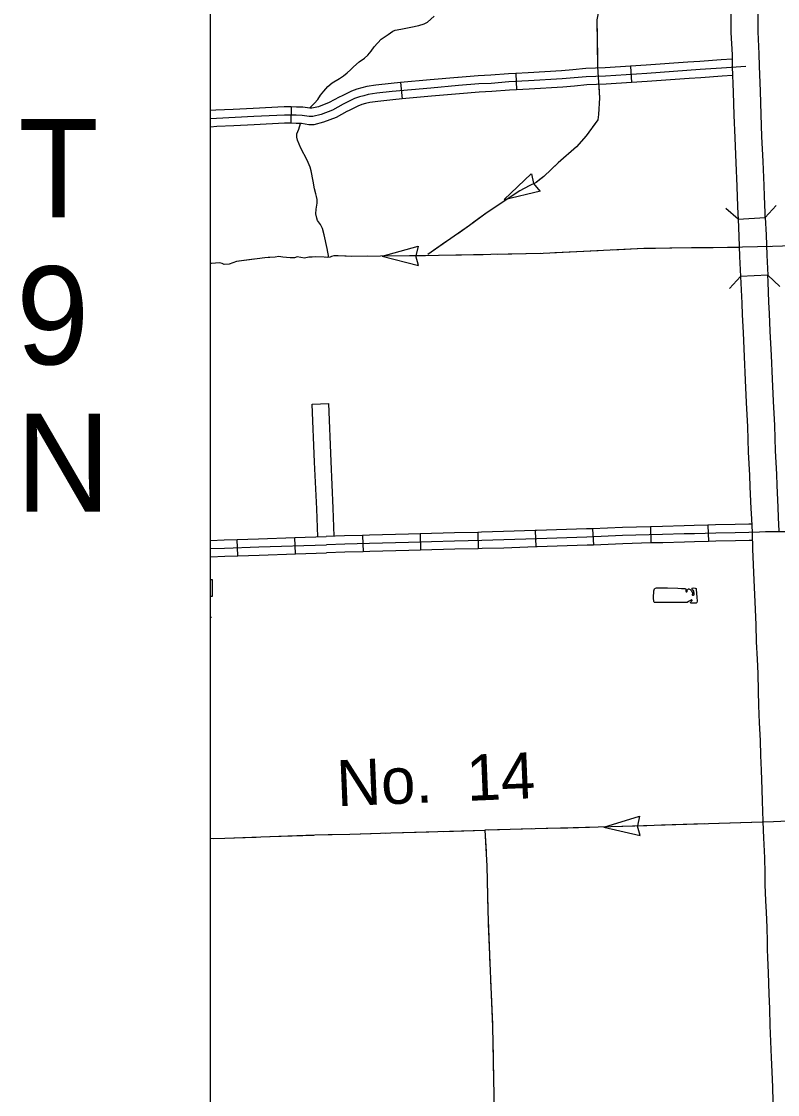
# Model space of a CAD drawing. Extents: x -117616 to 64730, y 54117 to 789866.
# Drawn here: x 62312.7 to 62451.4, y 54836.1 to 55033 of the extents above; entities that cross this region are included whole.
import ezdxf

# ---------------------------------------------------------------- set-up
doc = ezdxf.new("R2010")
doc.units = 0
for name, color, linetype in [('10', 7, 'Continuous'), ('32', 7, 'Continuous'), ('35', 7, 'Continuous'), ('37', 7, 'Continuous'), ('43', 7, 'Continuous'), ('45', 7, 'Continuous'), ('46', 7, 'Continuous'), ('57', 7, 'Continuous'), ('Default', 7, 'Continuous'), ('R_No Plot', 7, 'Continuous')]:
    doc.layers.add(name, color=color, linetype=linetype)

msp = doc.modelspace()

# ---------------------------------------------------------------- linework, layer by layer
at = {"layer": '10'}
for p, q in [((62444.18, 54996.68), (62449.17, 54996.97)), ((62449.63, 54986.39), (62444.64, 54986.16))]:
    msp.add_line(p, q, dxfattribs=at)
for points in [[(62444.23, 55046.37), (62443.89, 55044.71), (62443.44, 55042.37), (62443.12, 55039.56), (62442.84, 55035.45), (62442.87, 55033.31), (62442.86, 55030.92), (62443.07, 55026.85), (62443.12, 55024.64)], [(62448.12, 55024.76), (62448.06, 55027.03), (62447.86, 55031.04), (62447.87, 55033.33), (62447.84, 55035.32), (62448.1, 55039.1), (62448.39, 55041.61), (62448.8, 55043.74), (62449.28, 55046.24), (62444.23, 55046.37)], [(62443.12, 55024.64), (62443.29, 55019.98), (62443.4, 55015.74), (62443.57, 55011.62), (62443.79, 55007.04), (62443.94, 55002.72), (62444, 55000.71), (62444.13, 54997.6), (62444.18, 54996.68)], [(62449.17, 54996.97), (62449.13, 54997.84), (62449, 55000.89), (62448.94, 55002.89), (62448.78, 55007.24), (62448.57, 55011.84), (62448.4, 55015.91), (62448.29, 55020.14), (62448.12, 55024.76)], [(62449.17, 54996.97), (62449.34, 54993.8), (62449.47, 54990.07), (62449.63, 54986.39)], [(62444.18, 54996.68), (62444.34, 54993.58), (62444.47, 54989.87), (62444.64, 54986.16)], [(62444.64, 54986.16), (62444.69, 54984.95), (62444.85, 54981.26), (62444.95, 54979.13), (62445.1, 54975.9), (62445.31, 54971.46), (62445.49, 54967.16), (62445.65, 54963.06), (62445.9, 54958.6), (62446.06, 54953.97), (62446.27, 54949.71), (62446.34, 54947.62), (62446.53, 54943.62), (62446.63, 54941.72), (62446.74, 54939.22)], [(62451.74, 54939.44), (62451.62, 54941.97), (62451.52, 54943.87), (62451.34, 54947.82), (62451.27, 54949.92), (62451.06, 54954.18), (62450.9, 54958.83), (62450.65, 54963.29), (62450.49, 54967.37), (62450.3, 54971.68), (62450.09, 54976.14), (62449.94, 54979.36), (62449.85, 54981.48), (62449.68, 54985.17), (62449.63, 54986.39)], [(62446.74, 54939.22), (62446.83, 54936.13), (62447.1, 54930.45), (62447.27, 54926.49), (62447.44, 54922.27), (62447.53, 54919.15), (62447.71, 54915.98), (62447.8, 54913.32), (62447.88, 54910.1), (62447.93, 54907.45), (62448.08, 54904.29), (62448.21, 54901.08), (62448.29, 54898.32), (62448.43, 54895.63), (62448.53, 54892.08), (62448.59, 54889.93), (62448.7, 54886.29), (62448.79, 54884.6), (62448.85, 54883.22), (62449, 54879.52), (62449.06, 54876.73), (62449.09, 54874.66), (62449.22, 54871.65), (62449.33, 54869.57), (62449.43, 54866.79), (62449.5, 54864.2), (62449.52, 54862.7)], [(62449.52, 54862.7), (62449.57, 54861.27), (62449.71, 54858.44), (62449.84, 54854.59), (62449.92, 54851.84), (62450.03, 54848.78), (62450.28, 54842.91), (62450.39, 54840.27), (62450.42, 54838.88), (62450.5, 54837.49), (62450.58, 54834.82), (62450.72, 54832.66)]]:
    msp.add_lwpolyline(points, dxfattribs=at)
at = {"layer": '32'}
for p, q in [((62417.51, 54939.91), (62417.64, 54936.91)), ((62428.09, 54940.28), (62428.17, 54937.29)), ((62438.63, 54940.57), (62438.74, 54937.57)), ((62352.43, 54934.95), (62352.33, 54937.94)), ((62362.98, 54935.29), (62362.89, 54938.29)), ((62375.31, 54938.68), (62375.39, 54935.68)), ((62385.86, 54938.95), (62385.96, 54935.95)), ((62396.43, 54939.24), (62396.49, 54936.24)), ((62406.97, 54939.57), (62407.07, 54936.57))]:
    msp.add_line(p, q, dxfattribs=at)
for points in [[(62417.51, 54939.91), (62416.41, 54939.86), (62407.24, 54939.58), (62406.97, 54939.57)], [(62428.09, 54940.28), (62422.96, 54940.15), (62417.51, 54939.91)], [(62438.63, 54940.57), (62436.12, 54940.48), (62434.27, 54940.46), (62430.29, 54940.34), (62428.09, 54940.28)], [(62446.67, 54940.76), (62446.15, 54940.74), (62443.63, 54940.68), (62440.04, 54940.62), (62438.63, 54940.57)], [(62555.49, 54941.01), (62545.7, 54940.74), (62536.96, 54940.59), (62531.01, 54940.5), (62523.69, 54940.39), (62515.27, 54940.27), (62507.11, 54940.27), (62498.61, 54940.11), (62489.91, 54940.01), (62481.51, 54939.88), (62473.26, 54939.81), (62469.25, 54939.67), (62460.51, 54939.49), (62453.72, 54939.36), (62449.24, 54939.33)], [(62347.42, 54937.76), (62349.92, 54937.86), (62352.33, 54937.94)], [(62352.33, 54937.94), (62356.23, 54938.07), (62362.89, 54938.29)], [(62362.89, 54938.29), (62368.62, 54938.47)], [(62375.31, 54938.68), (62371.99, 54938.6), (62368.62, 54938.47)], [(62449.24, 54939.33), (62448.13, 54939.29), (62446.18, 54939.24), (62443.67, 54939.18), (62440.08, 54939.12), (62436.16, 54938.98), (62434.3, 54938.96), (62430.33, 54938.84), (62423.01, 54938.65), (62416.47, 54938.36), (62407.29, 54938.08), (62401.19, 54937.87), (62397.19, 54937.75), (62392.18, 54937.65), (62383.75, 54937.38), (62376.6, 54937.21), (62372.04, 54937.1), (62368.67, 54936.98)], [(62385.86, 54938.95), (62383.71, 54938.88), (62376.56, 54938.71), (62375.31, 54938.68)], [(62396.43, 54939.24), (62392.14, 54939.15), (62385.86, 54938.95)], [(62406.97, 54939.57), (62401.15, 54939.37), (62397.15, 54939.25), (62396.43, 54939.24)], [(62347.42, 54936.26), (62349.98, 54936.37), (62356.28, 54936.57), (62368.67, 54936.98)], [(62385.96, 54935.95), (62383.79, 54935.89), (62376.63, 54935.71), (62375.39, 54935.68)], [(62396.49, 54936.24), (62392.22, 54936.15), (62385.96, 54935.95)], [(62407.07, 54936.57), (62401.24, 54936.37), (62397.23, 54936.26), (62396.49, 54936.24)], [(62417.64, 54936.91), (62416.53, 54936.86), (62407.34, 54936.58), (62407.07, 54936.57)], [(62428.17, 54937.29), (62423.06, 54937.15), (62417.64, 54936.91)], [(62438.74, 54937.57), (62436.2, 54937.48), (62434.33, 54937.46), (62430.37, 54937.34), (62428.17, 54937.29)], [(62446.78, 54937.76), (62446.21, 54937.75), (62443.7, 54937.68), (62440.12, 54937.62), (62438.74, 54937.57)], [(62347.42, 54934.75), (62350.04, 54934.87), (62352.43, 54934.95)], [(62352.43, 54934.95), (62356.33, 54935.07), (62362.98, 54935.29)], [(62362.98, 54935.29), (62368.72, 54935.48)], [(62375.39, 54935.68), (62372.08, 54935.6), (62368.72, 54935.48)]]:
    msp.add_lwpolyline(points, dxfattribs=at)
at = {"layer": '35'}
for points in [[(62365.59, 55017.03), (62366.52, 55017.99), (62367.11, 55018.63), (62367.59, 55019.45), (62368.18, 55020.18), (62368.94, 55021.05), (62369.75, 55021.7), (62371.07, 55022.48), (62371.83, 55022.96), (62372.47, 55023.55), (62373.09, 55024.05), (62373.62, 55024.64), (62374.69, 55025.57), (62375.67, 55026.22), (62376.29, 55026.78), (62376.91, 55027.48), (62377.44, 55028.3), (62378.73, 55029.7), (62380.02, 55030.57), (62380.84, 55031.19), (62381.29, 55031.33), (62382.32, 55031.55), (62384.15, 55031.89), (62385.63, 55032.2), (62386.59, 55032.54), (62387.21, 55032.85), (62388.44, 55033.94)], [(62369.13, 54989.68), (62368.83, 54991.28), (62368.26, 54993.83), (62367.96, 54994.96), (62367.59, 54995.72), (62367.06, 54996.42), (62366.89, 54996.87), (62366.75, 54997.68), (62366.78, 54998.5), (62366.97, 54999.62), (62366.97, 55000.29), (62366.86, 55000.86), (62366.75, 55001.36), (62366.5, 55002.23), (62366.24, 55003.64), (62365.91, 55005.57), (62365.68, 55006.25), (62365.12, 55007.54), (62363.97, 55009.7), (62363.35, 55011.19), (62363.24, 55011.7), (62363.27, 55012.37), (62363.61, 55013.19), (62363.95, 55014.22)], [(62435.59, 54926.85), (62435.48, 54926.76), (62435.11, 54926.54), (62434.86, 54926.38), (62434.36, 54926.35), (62431.77, 54926.4), (62430.02, 54926.38), (62429.39, 54926.35), (62429.06, 54926.37), (62428.84, 54926.37), (62428.77, 54926.45), (62428.76, 54926.57), (62428.69, 54927.21), (62428.76, 54928.49), (62428.84, 54928.89), (62428.93, 54928.97), (62429.06, 54929.02), (62429.24, 54929.09), (62429.54, 54929.09), (62430.08, 54929.09)], [(62430.08, 54929.09), (62431.26, 54929.04), (62433.14, 54929.01), (62433.81, 54928.94), (62434.22, 54928.94), (62434.41, 54928.94), (62434.53, 54928.94), (62434.62, 54928.84), (62434.62, 54928.7), (62434.62, 54928.58), (62434.62, 54928.44), (62434.65, 54928.36), (62434.77, 54928.36), (62434.82, 54928.39), (62434.86, 54928.46), (62434.86, 54928.53), (62434.86, 54928.65), (62434.89, 54928.75), (62435.06, 54928.85), (62435.17, 54928.85), (62435.41, 54928.77), (62435.63, 54928.51), (62435.73, 54928.33), (62435.84, 54928.18), (62435.82, 54927.9)], [(62435.75, 54929), (62435.98, 54929.04), (62436.29, 54929.02), (62436.47, 54928.92), (62436.52, 54928.74), (62436.63, 54927.34), (62436.67, 54926.61), (62436.62, 54926.39), (62436.48, 54926.28), (62436.2, 54926.23), (62435.88, 54926.23), (62435.55, 54926.25), (62435.44, 54926.3), (62435.43, 54926.35), (62435.5, 54926.44), (62435.6, 54926.55), (62435.74, 54926.71), (62435.74, 54926.78), (62435.71, 54926.83), (62435.64, 54926.85), (62435.59, 54926.85)], [(62435.75, 54929), (62435.69, 54928.96), (62435.69, 54928.89), (62435.73, 54928.8), (62435.87, 54928.64), (62435.99, 54928.45), (62436.03, 54928.34), (62436.04, 54928.22), (62436.06, 54928.13), (62436.07, 54928.02), (62436.06, 54927.92), (62436.04, 54927.8), (62436.01, 54927.72), (62435.98, 54927.68), (62435.93, 54927.68), (62435.89, 54927.68), (62435.85, 54927.71), (62435.84, 54927.74), (62435.82, 54927.82), (62435.82, 54927.9)]]:
    msp.add_lwpolyline(points, dxfattribs=at)
at = {"layer": '37'}
for points in [[(62451.17, 54999.22), (62449.17, 54996.97)], [(62444.18, 54996.68), (62441.94, 54998.67)], [(62442.61, 54983.96), (62444.64, 54986.17)], [(62449.63, 54986.39), (62451.84, 54984.36)]]:
    msp.add_lwpolyline(points, dxfattribs=at)
at = {"layer": '43'}
for p, q in [((62401.26, 55000.32), (62406.26, 55005.03)), ((62406.32, 55005.02), (62406.69, 55003.23)), ((62407.91, 55001.84), (62406.7, 55003.21)), ((62401.26, 55000.32), (62407.94, 55001.9)), ((62378.92, 54989.92), (62385.53, 54991.76)), ((62385.53, 54991.76), (62385.08, 54989.99)), ((62378.92, 54989.92), (62385.57, 54988.2)), ((62385.57, 54988.2), (62385.08, 54989.96)), ((62419.55, 54885.17), (62426.12, 54887.16)), ((62426.12, 54887.16), (62425.71, 54885.38)), ((62419.55, 54885.17), (62426.24, 54883.61)), ((62426.24, 54883.61), (62425.71, 54885.36))]:
    msp.add_line(p, q, dxfattribs=at)
for points in [[(62431.16, 55040.24), (62427.33, 55039.1), (62423.42, 55037.8), (62419.97, 55036.2), (62419.09, 55035.65), (62418.63, 55035.06), (62418.29, 55033.25), (62418.41, 55024.66), (62418.79, 55018.94), (62418.58, 55015.87), (62418.46, 55014.9), (62416.31, 55011.99), (62414.54, 55009.97), (62411.18, 55007.03), (62408.53, 55004.54), (62407.15, 55003.44), (62405.85, 55002.79), (62404.15, 55001.88), (62398.15, 54997.89), (62394.95, 54995.54), (62387.25, 54990.19)], [(62418.31, 55031.64), (62418.41, 55024.66), (62418.43, 55024.38)], [(62418.65, 55021.09), (62418.79, 55018.94), (62418.58, 55015.87), (62418.46, 55014.9), (62417.44, 55013.52)], [(62415.83, 55011.44), (62414.54, 55009.97), (62411.18, 55007.03), (62410.09, 55006)], [(62408.13, 55004.23), (62407.15, 55003.44), (62405.85, 55002.79), (62404.15, 55001.88), (62401.42, 55000.06)], [(62399.22, 54998.6), (62398.15, 54997.89), (62395.99, 54996.31)], [(62395.99, 54996.31), (62394.95, 54995.54), (62392.76, 54994.02)], [(62463.17, 54992.08), (62450.48, 54991.66), (62442.27, 54991.47), (62426.9, 54991.29), (62408.43, 54990.38), (62389.24, 54990.01), (62373.27, 54989.86), (62370.84, 54989.98), (62370.04, 54989.98), (62369.64, 54989.82), (62369.36, 54989.7), (62368.92, 54989.66), (62368.24, 54989.7), (62366.72, 54989.78), (62366.04, 54989.74), (62365.48, 54989.74), (62364.68, 54989.55), (62363.33, 54989.78), (62362.81, 54989.62), (62362.01, 54989.62), (62360.69, 54989.7), (62359.93, 54989.86), (62359.29, 54989.74), (62357.38, 54989.59), (62352.18, 54988.91), (62350.83, 54988.43), (62349.91, 54988.39), (62349.55, 54988.55), (62349.11, 54988.67), (62347.55, 54988.55), (62347.42, 54988.55)], [(62390.59, 54992.51), (62387.25, 54990.19)], [(62429.05, 54991.32), (62426.9, 54991.29), (62421.14, 54991.01)], [(62435.65, 54991.4), (62431.69, 54991.35)], [(62439.61, 54991.44), (62435.65, 54991.4)], [(62444.41, 54991.52), (62442.27, 54991.47), (62442.25, 54991.47)], [(62450.17, 54991.65), (62449.41, 54991.63)], [(62355.35, 54989.32), (62352.18, 54988.91), (62350.83, 54988.43), (62349.91, 54988.39), (62349.55, 54988.55), (62349.11, 54988.67), (62347.59, 54988.55)], [(62365.79, 54989.74), (62365.48, 54989.74), (62364.68, 54989.55), (62363.33, 54989.78), (62362.81, 54989.62), (62362.01, 54989.62), (62360.69, 54989.7), (62359.93, 54989.86), (62359.29, 54989.74), (62357.97, 54989.63)], [(62372.32, 54989.91), (62370.84, 54989.98), (62370.04, 54989.98), (62369.64, 54989.82), (62369.36, 54989.7), (62368.92, 54989.66), (62368.42, 54989.69)], [(62376.28, 54989.89), (62373.27, 54989.86), (62372.32, 54989.91)], [(62386.84, 54989.99), (62378.92, 54989.92)], [(62397.4, 54990.17), (62389.48, 54990.02)], [(62407.96, 54990.37), (62400.04, 54990.22)], [(62418.5, 54990.88), (62410.59, 54990.49)], [(62539.61, 54888.87), (62530.56, 54888.43), (62523.3, 54888.35), (62506.67, 54887.69), (62489.27, 54887.13), (62477.04, 54886.95), (62454.72, 54886.3), (62450.67, 54886.17), (62420.82, 54885.21), (62397.76, 54884.6)], [(62406.36, 54884.83), (62398.44, 54884.62)], [(62412.96, 54885), (62409, 54884.9)], [(62416.92, 54885.11), (62412.96, 54885)], [(62427.47, 54885.42), (62420.82, 54885.21), (62419.55, 54885.18)], [(62438.03, 54885.76), (62430.11, 54885.51)], [(62448.58, 54886.1), (62440.66, 54885.85)], [(62347.42, 54883.06), (62350.03, 54883.12), (62366.56, 54883.73), (62373, 54883.9), (62380.49, 54884.12), (62397.76, 54884.6)], [(62347.89, 54883.07), (62350.03, 54883.12), (62351.84, 54883.19)], [(62351.84, 54883.19), (62355.8, 54883.33)], [(62358.44, 54883.43), (62366.35, 54883.72)], [(62368.99, 54883.8), (62373, 54883.9), (62376.91, 54884.02)], [(62379.55, 54884.09), (62380.49, 54884.12), (62387.47, 54884.32)], [(62390.11, 54884.39), (62397.76, 54884.6)], [(62397.76, 54884.6), (62398.11, 54878.07), (62398.29, 54869.75), (62398.59, 54861.73), (62398.81, 54855.9), (62399.16, 54848.58), (62399.42, 54832.77), (62399.76, 54823.62), (62400.29, 54807.9), (62400.94, 54793.13), (62401.42, 54780.73)], [(62397.76, 54884.6), (62397.97, 54880.65)], [(62398.11, 54878.01), (62398.28, 54870.09)], [(62398.37, 54867.45), (62398.59, 54861.73), (62398.67, 54859.54)], [(62398.77, 54856.9), (62398.81, 54855.9), (62399.14, 54848.99)], [(62399.19, 54846.35), (62399.32, 54838.43)]]:
    msp.add_lwpolyline(points, dxfattribs=at)
at = {"layer": '45'}
for p, q in [((62424.45, 55024.74), (62424.65, 55021.74)), ((62403.39, 55023.42), (62403.55, 55020.43)), ((62382.29, 55021.73), (62382.56, 55018.74)), ((62362.19, 55017.27), (62362.16, 55014.27))]:
    msp.add_line(p, q, dxfattribs=at)
for points in [[(62445.62, 55024.7), (62441.16, 55024.41), (62437.24, 55024.14), (62427.42, 55023.43), (62419.88, 55022.92), (62416.32, 55022.82), (62411.94, 55022.41), (62405.76, 55022.05), (62402.16, 55021.86), (62398.9, 55021.6), (62396.62, 55021.49), (62392.93, 55021.19), (62387.82, 55020.73), (62380.73, 55020.09), (62377.92, 55019.77), (62376.36, 55019.53), (62375.51, 55019.34), (62374.72, 55019.13), (62373.85, 55018.81), (62371.74, 55017.76), (62369.82, 55016.7), (62367.69, 55015.89), (62366.18, 55015.52), (62365.54, 55015.52), (62364.24, 55015.71), (62363.13, 55015.76), (62360.98, 55015.78), (62355.34, 55015.5), (62348.5, 55015.18), (62347.42, 55015.08)], [(62424.45, 55024.74), (62419.81, 55024.42), (62416.23, 55024.31), (62413.87, 55024.1)], [(62434.97, 55025.48), (62427.32, 55024.93), (62424.45, 55024.74)], [(62443.08, 55026.04), (62441.06, 55025.91), (62437.14, 55025.63), (62434.97, 55025.48)], [(62443.08, 55026.04), (62443.12, 55024.64), (62443.18, 55023.04)], [(62392.81, 55022.69), (62392.8, 55022.69), (62387.69, 55022.22), (62382.29, 55021.73)], [(62403.39, 55023.42), (62402.06, 55023.35), (62398.81, 55023.1), (62396.52, 55022.99), (62392.82, 55022.69)], [(62413.87, 55024.1), (62411.82, 55023.91), (62405.68, 55023.55), (62403.39, 55023.42)], [(62435.19, 55022.49), (62427.53, 55021.94), (62424.65, 55021.74)], [(62443.18, 55023.04), (62441.26, 55022.92), (62437.35, 55022.64), (62435.19, 55022.49)], [(62382.29, 55021.73), (62380.58, 55021.58), (62377.72, 55021.25), (62376.08, 55021.01), (62375.15, 55020.8), (62374.27, 55020.56), (62373.26, 55020.19), (62371.54, 55019.33)], [(62414.15, 55021.11), (62412.05, 55020.91), (62405.84, 55020.55), (62403.55, 55020.43)], [(62424.65, 55021.74), (62419.96, 55021.42), (62416.42, 55021.32), (62414.15, 55021.11)], [(62371.54, 55019.33), (62371.04, 55019.09), (62369.19, 55018.06), (62367.25, 55017.32), (62366, 55017.02), (62365.65, 55017.02), (62364.38, 55017.21), (62363.17, 55017.26), (62362.19, 55017.27)], [(62382.56, 55018.74), (62380.88, 55018.59), (62378.11, 55018.28), (62376.64, 55018.06), (62375.87, 55017.88), (62375.18, 55017.7), (62374.44, 55017.43), (62372.87, 55016.65)], [(62393.07, 55019.7), (62387.96, 55019.23), (62382.56, 55018.74)], [(62403.55, 55020.43), (62402.26, 55020.36), (62398.99, 55020.1), (62396.72, 55020), (62393.06, 55019.7)], [(62351.56, 55016.83), (62348.4, 55016.68), (62347.42, 55016.59)], [(62362.19, 55017.27), (62360.95, 55017.28), (62355.26, 55017), (62351.56, 55016.83)], [(62372.87, 55016.65), (62372.44, 55016.43), (62370.46, 55015.33), (62368.14, 55014.45), (62366.36, 55014.02), (62365.43, 55014.02), (62364.1, 55014.22), (62363.1, 55014.26), (62362.16, 55014.27)], [(62351.7, 55013.83), (62348.6, 55013.68), (62347.42, 55013.58)], [(62362.16, 55014.27), (62361.01, 55014.28), (62355.41, 55014), (62351.7, 55013.83)]]:
    msp.add_lwpolyline(points, dxfattribs=at)
at = {"layer": '46'}
for points in [[(62367.11, 54938.43), (62366.91, 54943.58), (62366.52, 54952.13), (62366.09, 54962.75), (62367.59, 54962.81), (62369.09, 54962.87)], [(62370.11, 54938.53), (62369.9, 54943.7), (62369.52, 54952.26), (62369.09, 54962.87)]]:
    msp.add_lwpolyline(points, dxfattribs=at)
at = {"layer": '57'}
for p, q in [((62347.42, 54927.49), (62347.42, 54930.61)), ((62347.42, 54930.61), (62347.73, 54930.61)), ((62347.73, 54930.61), (62347.73, 54927.49)), ((62347.73, 54927.49), (62347.42, 54927.49)), ((62347.61, 54923.61), (62347.42, 54923.61))]:
    msp.add_line(p, q, dxfattribs=at)
at = {"layer": 'R_No Plot'}
msp.add_lwpolyline([(62347.42, 55314.94), (63854.85, 55314.94), (63854.85, 54389.3), (62347.42, 54389.3)], close=True, dxfattribs=at)

# ---------------------------------------------------------------- texts
at = {"layer": '43'}
msp.add_text('No.  14', height=8.448, rotation=2.3716, dxfattribs=at).set_placement((62370.7, 54888.99))
at = {"layer": 'Default'}
for s, p in [('T', (62312.2, 54997.04)), ('9', (62311.78, 54970.04)), ('N', (62311.7, 54943.04))]:
    msp.add_text(s, height=18, dxfattribs=at).set_placement(p)

doc.saveas('drawing.dxf')
